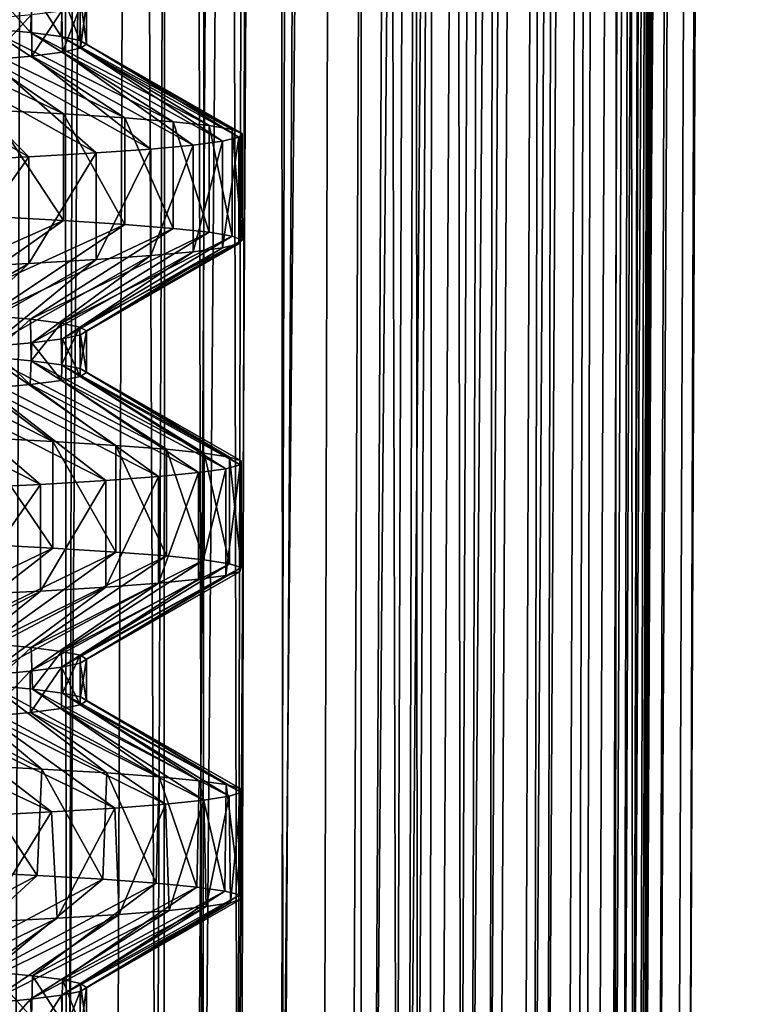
# Model space of a CAD drawing. Header units: millimetres. Extents: x -39 to 39, y -2 to 145.
# Tile 648 of 656: x 12.99 to 17.41, y 41.37 to 47.37. Entities that reach past the tile are written whole.
import ezdxf

# ---------------------------------------------------------------- set-up
doc = ezdxf.new("R2010")
doc.units = ezdxf.units.MM
doc.header["$LTSCALE"] = 65.185185
for name, color, linetype in [('12', 7, 'CONTINUOUS'), ('156', 7, 'CONTINUOUS'), ('157', 7, 'CONTINUOUS'), ('158', 7, 'CONTINUOUS'), ('159', 7, 'CONTINUOUS'), ('16', 7, 'CONTINUOUS'), ('177', 7, 'CONTINUOUS'), ('178', 7, 'CONTINUOUS'), ('50', 7, 'CONTINUOUS'), ('51', 7, 'CONTINUOUS'), ('52', 7, 'CONTINUOUS'), ('53', 7, 'CONTINUOUS'), ('76', 7, 'CONTINUOUS'), ('77', 7, 'CONTINUOUS'), ('78', 7, 'CONTINUOUS'), ('79', 7, 'CONTINUOUS'), ('80', 7, 'CONTINUOUS'), ('81', 7, 'CONTINUOUS'), ('82', 7, 'CONTINUOUS')]:
    doc.layers.add(name, color=color, linetype=linetype)

msp = doc.modelspace()

# ---------------------------------------------------------------- linework, layer by layer
at = {"layer": '12', "color": 7, "linetype": 'Continuous'}
for points in [[(12.475, 121, -11.6881), (13.2165, 121, -10.8427), (12.297, 38.299, -11.4554), (12.475, 121, -11.6881)], [(12.297, 38.299, -11.4554), (13.2165, 121, -10.8427), (12.6355, 38.299, -11.0809), (12.297, 38.299, -11.4554)], [(12.6355, 38.299, -11.0809), (13.2165, 121, -10.8427), (12.9627, 38.299, -10.6964), (12.6355, 38.299, -11.0809)], [(12.9627, 38.299, -10.6964), (13.2165, 121, -10.8427), (13.2781, 38.299, -10.3022), (12.9627, 38.299, -10.6964)], [(13.2165, 121, -10.8427), (13.9007, 121, -9.9504), (13.2781, 38.299, -10.3022), (13.2165, 121, -10.8427)], [(13.2781, 38.299, -10.3022), (13.9007, 121, -9.9504), (13.5815, 38.299, -9.8987), (13.2781, 38.299, -10.3022)], [(13.9007, 121, -9.9504), (13.8727, 38.2987, -9.4864), (13.5815, 38.299, -9.8987), (13.9007, 121, -9.9504)], [(14.5125, 121, 9.0347), (14.0731, 38.2987, 9.1864), (14.3428, 38.299, 8.7594), (14.5125, 121, 9.0347)], [(14.5995, 38.299, 8.3246), (14.5125, 121, 9.0347), (14.3428, 38.299, 8.7594), (14.5995, 38.299, 8.3246)], [(15.0751, 121, 8.0611), (14.5125, 121, 9.0347), (14.5995, 38.299, 8.3246), (15.0751, 121, 8.0611)], [(14.843, 38.299, 7.8822), (15.0751, 121, 8.0611), (14.5995, 38.299, 8.3246), (14.843, 38.299, 7.8822)], [(15.073, 38.299, 7.4328), (15.0751, 121, 8.0611), (14.843, 38.299, 7.8822), (15.073, 38.299, 7.4328)], [(15.2895, 38.299, 6.9767), (15.0751, 121, 8.0611), (15.073, 38.299, 7.4328), (15.2895, 38.299, 6.9767)], [(15.5724, 121, 7.0526), (15.0751, 121, 8.0611), (15.2895, 38.299, 6.9767), (15.5724, 121, 7.0526)], [(15.1518, 38.2987, -7.2709), (15.5676, 121, -7.0632), (15.3633, 38.299, -6.8127), (15.1518, 38.2987, -7.2709)], [(15.4921, 38.299, 6.5144), (15.5724, 121, 7.0526), (15.2895, 38.299, 6.9767), (15.4921, 38.299, 6.5144)], [(15.5676, 121, -7.0632), (15.9983, 121, -6.0244), (15.3633, 38.299, -6.8127), (15.5676, 121, -7.0632)], [(15.3633, 38.299, -6.8127), (15.9983, 121, -6.0244), (15.561, 38.299, -6.3482), (15.3633, 38.299, -6.8127)], [(15.6808, 38.299, 6.0462), (15.5724, 121, 7.0526), (15.4921, 38.299, 6.5144), (15.6808, 38.299, 6.0462)], [(15.561, 38.299, -6.3482), (15.9983, 121, -6.0244), (15.7446, 38.299, -5.878), (15.561, 38.299, -6.3482)], [(16.0024, 121, 6.0135), (15.5724, 121, 7.0526), (15.6808, 38.299, 6.0462), (16.0024, 121, 6.0135)], [(15.8553, 38.2987, 5.5726), (16.0024, 121, 6.0135), (15.6808, 38.299, 6.0462), (15.8553, 38.2987, 5.5726)], [(15.9983, 121, -6.0244), (16.3597, 121, -4.9596), (15.7446, 38.299, -5.878), (15.9983, 121, -6.0244)], [(15.7446, 38.299, -5.878), (16.3597, 121, -4.9596), (15.9141, 38.299, -5.4024), (15.7446, 38.299, -5.878)], [(15.9141, 38.299, -5.4024), (16.3597, 121, -4.9596), (16.0692, 38.299, -4.9219), (15.9141, 38.299, -5.4024)], [(16.0692, 38.299, -4.9219), (16.3597, 121, -4.9596), (16.2098, 38.299, -4.437), (16.0692, 38.299, -4.9219)], [(16.3597, 121, -4.9596), (16.6504, 121, -3.8734), (16.2098, 38.299, -4.437), (16.3597, 121, -4.9596)], [(16.2098, 38.299, -4.437), (16.6504, 121, -3.8734), (16.3357, 38.299, -3.948), (16.2098, 38.299, -4.437)], [(16.6504, 121, -3.8734), (16.447, 38.2987, -3.4554), (16.3357, 38.299, -3.948), (16.6504, 121, -3.8734)], [(16.8652, 121, 2.7933), (16.5174, 38.2987, 3.1016), (16.603, 38.299, 2.6043), (16.8652, 121, 2.7933)], [(16.6738, 38.299, 2.1045), (16.8652, 121, 2.7933), (16.603, 38.299, 2.6043), (16.6738, 38.299, 2.1045)], [(17.0124, 121, 1.6785), (16.8652, 121, 2.7933), (16.6738, 38.299, 2.1045), (17.0124, 121, 1.6785)], [(16.7294, 38.299, 1.6028), (17.0124, 121, 1.6785), (16.6738, 38.299, 2.1045), (16.7294, 38.299, 1.6028)], [(16.77, 38.299, 1.0996), (17.0124, 121, 1.6785), (16.7294, 38.299, 1.6028), (16.77, 38.299, 1.0996)], [(16.7955, 38.299, 0.5954), (17.0124, 121, 1.6785), (16.77, 38.299, 1.0996), (16.7955, 38.299, 0.5954)], [(16.7809, 38.2987, -0.9191), (17.0856, 121, -0.5681), (16.8009, 38.299, -0.4145), (16.7809, 38.2987, -0.9191)], [(17.0859, 121, 0.5564), (17.0124, 121, 1.6785), (16.7955, 38.299, 0.5954), (17.0859, 121, 0.5564)], [(16.8058, 38.299, 0.0905), (17.0859, 121, 0.5564), (16.7955, 38.299, 0.5954), (16.8058, 38.299, 0.0905)], [(17.0856, 121, -0.5681), (17.0859, 121, 0.5564), (16.8009, 38.299, -0.4145), (17.0856, 121, -0.5681)], [(16.8009, 38.299, -0.4145), (17.0859, 121, 0.5564), (16.8058, 38.299, 0.0905), (16.8009, 38.299, -0.4145)]]:
    msp.add_3dface(points, dxfattribs=at)
at = {"layer": '156', "color": 7, "linetype": 'Continuous'}
for points in [[(12.4831, 43.3363, -4.8716), (12.0791, 43.3604, -5.8014), (13.127, 42.8018, -5.7969), (12.4831, 43.3363, -4.8716)], [(13.127, 42.8018, -5.7969), (12.0791, 43.3604, -5.8014), (12.658, 42.8255, -6.76), (13.127, 42.8018, -5.7969)], [(12.8145, 43.3123, -3.9179), (12.4831, 43.3363, -4.8716), (13.5229, 42.778, -4.8016), (12.8145, 43.3123, -3.9179)], [(13.5229, 42.778, -4.8016), (12.4831, 43.3363, -4.8716), (13.127, 42.8018, -5.7969), (13.5229, 42.778, -4.8016)], [(13.071, 43.2885, -2.951), (12.8145, 43.3123, -3.9179), (13.8433, 42.7542, -3.7794), (13.071, 43.2885, -2.951)], [(13.8433, 42.7542, -3.7794), (12.8145, 43.3123, -3.9179), (13.5229, 42.778, -4.8016), (13.8433, 42.7542, -3.7794)], [(13.2537, 43.2649, -1.9748), (13.071, 43.2885, -2.951), (14.0867, 42.7305, -2.7363), (13.2537, 43.2649, -1.9748)], [(14.0867, 42.7305, -2.7363), (13.071, 43.2885, -2.951), (13.8433, 42.7542, -3.7794), (14.0867, 42.7305, -2.7363)], [(13.3638, 43.2413, -0.9846), (13.2537, 43.2649, -1.9748), (14.2516, 42.7067, -1.6778), (13.3638, 43.2413, -0.9846)], [(14.2516, 42.7067, -1.6778), (13.2537, 43.2649, -1.9748), (14.0867, 42.7305, -2.7363), (14.2516, 42.7067, -1.6778)], [(13.3614, 43.1937, 1.0159), (13.4, 43.2175, 0.0136), (14.3426, 42.6592, 0.4611), (13.3614, 43.1937, 1.0159)], [(13.4, 43.2175, 0.0136), (13.3638, 43.2413, -0.9846), (14.337, 42.6829, -0.61), (13.4, 43.2175, 0.0136)], [(14.337, 42.6829, -0.61), (13.3638, 43.2413, -0.9846), (14.2516, 42.7067, -1.6778), (14.337, 42.6829, -0.61)], [(14.3426, 42.6592, 0.4611), (13.4, 43.2175, 0.0136), (14.337, 42.6829, -0.61), (14.3426, 42.6592, 0.4611)], [(12.7953, 43.1219, 3.98), (13.0577, 43.1458, 3.0095), (13.8819, 42.5879, 3.6355), (12.7953, 43.1219, 3.98)], [(13.0577, 43.1458, 3.0095), (13.2471, 43.1697, 2.0186), (14.1144, 42.6116, 2.5898), (13.0577, 43.1458, 3.0095)], [(13.8819, 42.5879, 3.6355), (13.0577, 43.1458, 3.0095), (14.1144, 42.6116, 2.5898), (13.8819, 42.5879, 3.6355)], [(13.2471, 43.1697, 2.0186), (13.3614, 43.1937, 1.0159), (14.2682, 42.6354, 1.5297), (13.2471, 43.1697, 2.0186)], [(14.1144, 42.6116, 2.5898), (13.2471, 43.1697, 2.0186), (14.2682, 42.6354, 1.5297), (14.1144, 42.6116, 2.5898)], [(14.2682, 42.6354, 1.5297), (13.3614, 43.1937, 1.0159), (14.3426, 42.6592, 0.4611), (14.2682, 42.6354, 1.5297)], [(12.0602, 43.0743, 5.8405), (12.4618, 43.098, 4.9259), (13.1865, 42.5403, 5.6603), (12.0602, 43.0743, 5.8405)], [(12.4618, 43.098, 4.9259), (12.7953, 43.1219, 3.98), (13.572, 42.5641, 4.6609), (12.4618, 43.098, 4.9259)], [(13.1865, 42.5403, 5.6603), (12.4618, 43.098, 4.9259), (13.572, 42.5641, 4.6609), (13.1865, 42.5403, 5.6603)], [(13.572, 42.5641, 4.6609), (12.7953, 43.1219, 3.98), (13.8819, 42.5879, 3.6355), (13.572, 42.5641, 4.6609)], [(12.7275, 42.5166, 6.6282), (12.0602, 43.0743, 5.8405), (13.1865, 42.5403, 5.6603), (12.7275, 42.5166, 6.6282)]]:
    msp.add_3dface(points, dxfattribs=at)
at = {"layer": '157', "color": 7, "linetype": 'Continuous'}
for points in [[(12.0791, 41.6134, -5.8014), (13.1002, 42.1532, -5.8573), (12.6277, 42.1769, -6.8164), (12.0791, 41.6134, -5.8014)], [(12.0791, 41.6134, -5.8014), (12.4831, 41.5893, -4.8716), (13.1002, 42.1532, -5.8573), (12.0791, 41.6134, -5.8014)], [(12.4831, 41.5893, -4.8716), (13.4999, 42.1295, -4.8656), (13.1002, 42.1532, -5.8573), (12.4831, 41.5893, -4.8716)], [(12.4831, 41.5893, -4.8716), (12.8145, 41.5653, -3.9179), (13.4999, 42.1295, -4.8656), (12.4831, 41.5893, -4.8716)], [(12.8145, 41.5653, -3.9179), (13.8247, 42.1058, -3.847), (13.4999, 42.1295, -4.8656), (12.8145, 41.5653, -3.9179)], [(12.8145, 41.5653, -3.9179), (13.071, 41.5416, -2.951), (13.8247, 42.1058, -3.847), (12.8145, 41.5653, -3.9179)], [(13.071, 41.5416, -2.951), (14.0728, 42.082, -2.807), (13.8247, 42.1058, -3.847), (13.071, 41.5416, -2.951)], [(13.071, 41.5416, -2.951), (13.2537, 41.518, -1.9748), (14.0728, 42.082, -2.807), (13.071, 41.5416, -2.951)], [(13.2537, 41.518, -1.9748), (14.2427, 42.0583, -1.7514), (14.0728, 42.082, -2.807), (13.2537, 41.518, -1.9748)], [(13.2537, 41.518, -1.9748), (13.3638, 41.4943, -0.9846), (14.2427, 42.0583, -1.7514), (13.2537, 41.518, -1.9748)], [(13.4, 41.4706, 0.0136), (13.3614, 41.4467, 1.0159), (14.3449, 42.0109, 0.3831), (13.4, 41.4706, 0.0136)], [(13.3614, 41.4467, 1.0159), (14.2765, 41.9872, 1.4501), (14.3449, 42.0109, 0.3831), (13.3614, 41.4467, 1.0159)], [(13.3638, 41.4943, -0.9846), (14.3336, 42.0346, -0.686), (14.2427, 42.0583, -1.7514), (13.3638, 41.4943, -0.9846)], [(13.3638, 41.4943, -0.9846), (13.4, 41.4706, 0.0136), (14.3336, 42.0346, -0.686), (13.3638, 41.4943, -0.9846)], [(13.4, 41.4706, 0.0136), (14.3449, 42.0109, 0.3831), (14.3336, 42.0346, -0.686), (13.4, 41.4706, 0.0136)], [(13.2471, 41.4228, 2.0186), (13.0577, 41.3988, 3.0095), (14.1289, 41.9634, 2.5091), (13.2471, 41.4228, 2.0186)], [(13.0577, 41.3988, 3.0095), (13.9029, 41.9397, 3.5541), (14.1289, 41.9634, 2.5091), (13.0577, 41.3988, 3.0095)], [(13.3614, 41.4467, 1.0159), (13.2471, 41.4228, 2.0186), (14.2765, 41.9872, 1.4501), (13.3614, 41.4467, 1.0159)], [(13.2471, 41.4228, 2.0186), (14.1289, 41.9634, 2.5091), (14.2765, 41.9872, 1.4501), (13.2471, 41.4228, 2.0186)], [(12.4618, 41.3511, 4.9259), (12.0602, 41.3273, 5.8405), (13.221, 41.8923, 5.5793), (12.4618, 41.3511, 4.9259)], [(12.0602, 41.3273, 5.8405), (12.7689, 41.8685, 6.5482), (13.221, 41.8923, 5.5793), (12.0602, 41.3273, 5.8405)], [(12.7953, 41.3749, 3.98), (12.4618, 41.3511, 4.9259), (13.5997, 41.916, 4.5794), (12.7953, 41.3749, 3.98)], [(12.4618, 41.3511, 4.9259), (13.221, 41.8923, 5.5793), (13.5997, 41.916, 4.5794), (12.4618, 41.3511, 4.9259)], [(13.0577, 41.3988, 3.0095), (12.7953, 41.3749, 3.98), (13.9029, 41.9397, 3.5541), (13.0577, 41.3988, 3.0095)], [(12.7953, 41.3749, 3.98), (13.5997, 41.916, 4.5794), (13.9029, 41.9397, 3.5541), (12.7953, 41.3749, 3.98)]]:
    msp.add_3dface(points, dxfattribs=at)
at = {"layer": '158', "color": 7, "linetype": 'Continuous'}
for points in [[(12.4697, 47.3372, -4.9059), (12.0698, 47.3609, -5.8207), (13.2604, 46.7942, -5.4849), (12.4697, 47.3372, -4.9059)], [(13.2604, 46.7942, -5.4849), (12.0698, 47.3609, -5.8207), (12.8144, 46.818, -6.4587), (13.2604, 46.7942, -5.4849)], [(12.8005, 47.3134, -3.9633), (12.4697, 47.3372, -4.9059), (13.6326, 46.7705, -4.4806), (12.8005, 47.3134, -3.9633)], [(13.6326, 46.7705, -4.4806), (12.4697, 47.3372, -4.9059), (13.2604, 46.7942, -5.4849), (13.6326, 46.7705, -4.4806)], [(13.0593, 47.2898, -3.0023), (12.8005, 47.3134, -3.9633), (13.9288, 46.7467, -3.4512), (13.0593, 47.2898, -3.0023)], [(13.9288, 46.7467, -3.4512), (12.8005, 47.3134, -3.9633), (13.6326, 46.7705, -4.4806), (13.9288, 46.7467, -3.4512)], [(13.2458, 47.2662, -2.0268), (13.0593, 47.2898, -3.0023), (14.1474, 46.7229, -2.4027), (13.2458, 47.2662, -2.0268)], [(14.1474, 46.7229, -2.4027), (13.0593, 47.2898, -3.0023), (13.9288, 46.7467, -3.4512), (14.1474, 46.7229, -2.4027)], [(13.3601, 47.2424, -1.0339), (13.2458, 47.2662, -2.0268), (14.2872, 46.6992, -1.3408), (13.3601, 47.2424, -1.0339)], [(14.2872, 46.6992, -1.3408), (13.2458, 47.2662, -2.0268), (14.1474, 46.7229, -2.4027), (14.2872, 46.6992, -1.3408)], [(13.4, 47.2185, -0.0286), (13.3601, 47.2424, -1.0339), (14.3474, 46.6754, -0.2714), (13.4, 47.2185, -0.0286)], [(14.3474, 46.6754, -0.2714), (13.3601, 47.2424, -1.0339), (14.2872, 46.6992, -1.3408), (14.3474, 46.6754, -0.2714)], [(13.0676, 47.1468, 2.9661), (13.253, 47.1707, 1.9792), (14.0494, 46.6041, 2.922), (13.0676, 47.1468, 2.9661)], [(13.253, 47.1707, 1.9792), (13.3643, 47.1946, 0.9775), (14.2282, 46.6279, 1.866), (13.253, 47.1707, 1.9792)], [(14.0494, 46.6041, 2.922), (13.253, 47.1707, 1.9792), (14.2282, 46.6279, 1.866), (14.0494, 46.6041, 2.922)], [(13.3643, 47.1946, 0.9775), (13.4, 47.2185, -0.0286), (14.3277, 46.6516, 0.7995), (13.3643, 47.1946, 0.9775)], [(14.2282, 46.6279, 1.866), (13.3643, 47.1946, 0.9775), (14.3277, 46.6516, 0.7995), (14.2282, 46.6279, 1.866)], [(14.3277, 46.6516, 0.7995), (13.4, 47.2185, -0.0286), (14.3474, 46.6754, -0.2714), (14.3277, 46.6516, 0.7995)], [(12.4853, 47.0996, 4.8659), (12.8113, 47.1232, 3.9281), (13.4583, 46.5566, 4.9795), (12.4853, 47.0996, 4.8659)], [(12.8113, 47.1232, 3.9281), (13.0676, 47.1468, 2.9661), (13.7923, 46.5803, 3.9618), (12.8113, 47.1232, 3.9281)], [(13.4583, 46.5566, 4.9795), (12.8113, 47.1232, 3.9281), (13.7923, 46.5803, 3.9618), (13.4583, 46.5566, 4.9795)], [(13.7923, 46.5803, 3.9618), (13.0676, 47.1468, 2.9661), (14.0494, 46.6041, 2.922), (13.7923, 46.5803, 3.9618)], [(12.09, 47.0759, 5.7785), (12.4853, 47.0996, 4.8659), (13.0494, 46.5328, 5.9695), (12.09, 47.0759, 5.7785)], [(12.5678, 46.5091, 6.9262), (12.09, 47.0759, 5.7785), (13.0494, 46.5328, 5.9695), (12.5678, 46.5091, 6.9262)], [(13.0494, 46.5328, 5.9695), (12.4853, 47.0996, 4.8659), (13.4583, 46.5566, 4.9795), (13.0494, 46.5328, 5.9695)], [(12.4764, 45.3367, -4.8888), (12.0781, 45.3604, -5.8033), (13.1939, 44.798, -5.6429), (12.4764, 45.3367, -4.8888)], [(13.1939, 44.798, -5.6429), (12.0781, 45.3604, -5.8033), (12.7363, 44.8218, -6.6113), (13.1939, 44.798, -5.6429)], [(12.8044, 45.3131, -3.9508), (12.4764, 45.3367, -4.8888), (13.5781, 44.7743, -4.6431), (12.8044, 45.3131, -3.9508)], [(13.5781, 44.7743, -4.6431), (12.4764, 45.3367, -4.8888), (13.1939, 44.798, -5.6429), (13.5781, 44.7743, -4.6431)], [(13.062, 45.2895, -2.9907), (12.8044, 45.3131, -3.9508), (13.8866, 44.7505, -3.6174), (13.062, 45.2895, -2.9907)], [(13.8866, 44.7505, -3.6174), (12.8044, 45.3131, -3.9508), (13.5781, 44.7743, -4.6431), (13.8866, 44.7505, -3.6174)], [(13.2478, 45.2659, -2.0139), (13.062, 45.2895, -2.9907), (14.1177, 44.7267, -2.5716), (13.2478, 45.2659, -2.0139)], [(14.1177, 44.7267, -2.5716), (13.062, 45.2895, -2.9907), (13.8866, 44.7505, -3.6174), (14.1177, 44.7267, -2.5716)], [(13.3613, 45.2421, -1.0176), (13.2478, 45.2659, -2.0139), (14.2702, 44.703, -1.5114), (13.3613, 45.2421, -1.0176)], [(14.2702, 44.703, -1.5114), (13.2478, 45.2659, -2.0139), (14.1177, 44.7267, -2.5716), (14.2702, 44.703, -1.5114)], [(13.2474, 45.1698, 2.0166), (13.3622, 45.1939, 1.0063), (14.2494, 44.6317, 1.6958), (13.2474, 45.1698, 2.0166)], [(13.4, 45.218, -0.0069), (13.3613, 45.2421, -1.0176), (14.3432, 44.6792, -0.4428), (13.4, 45.218, -0.0069)], [(14.3432, 44.6792, -0.4428), (13.3613, 45.2421, -1.0176), (14.2702, 44.703, -1.5114), (14.3432, 44.6792, -0.4428)], [(13.3622, 45.1939, 1.0063), (13.4, 45.218, -0.0069), (14.3362, 44.6554, 0.6283), (13.3622, 45.1939, 1.0063)], [(14.2494, 44.6317, 1.6958), (13.3622, 45.1939, 1.0063), (14.3362, 44.6554, 0.6283), (14.2494, 44.6317, 1.6958)], [(14.3362, 44.6554, 0.6283), (13.4, 45.218, -0.0069), (14.3432, 44.6792, -0.4428), (14.3362, 44.6554, 0.6283)], [(12.7933, 45.1217, 3.9865), (13.0569, 45.1457, 3.0128), (13.8386, 44.5841, 3.7967), (12.7933, 45.1217, 3.9865)], [(13.0569, 45.1457, 3.0128), (13.2474, 45.1698, 2.0166), (14.0833, 44.6079, 2.754), (13.0569, 45.1457, 3.0128)], [(13.8386, 44.5841, 3.7967), (13.0569, 45.1457, 3.0128), (14.0833, 44.6079, 2.754), (13.8386, 44.5841, 3.7967)], [(14.0833, 44.6079, 2.754), (13.2474, 45.1698, 2.0166), (14.2494, 44.6317, 1.6958), (14.0833, 44.6079, 2.754)], [(12.0581, 45.0742, 5.8448), (12.459, 45.0979, 4.933), (13.1198, 44.5366, 5.8131), (12.0581, 45.0742, 5.8448)], [(12.6497, 44.5129, 6.7755), (12.0581, 45.0742, 5.8448), (13.1198, 44.5366, 5.8131), (12.6497, 44.5129, 6.7755)], [(12.459, 45.0979, 4.933), (12.7933, 45.1217, 3.9865), (13.5169, 44.5604, 4.8184), (12.459, 45.0979, 4.933)], [(13.1198, 44.5366, 5.8131), (12.459, 45.0979, 4.933), (13.5169, 44.5604, 4.8184), (13.1198, 44.5366, 5.8131)], [(13.5169, 44.5604, 4.8184), (12.7933, 45.1217, 3.9865), (13.8386, 44.5841, 3.7967), (13.5169, 44.5604, 4.8184)]]:
    msp.add_3dface(points, dxfattribs=at)
at = {"layer": '159', "color": 7, "linetype": 'Continuous'}
for points in [[(12.8076, 47.3759, 3.9403), (12.4786, 47.3522, 4.883), (13.3979, 47.9028, 5.1399), (12.8076, 47.3759, 3.9403)], [(12.4786, 47.3522, 4.883), (12.9772, 47.879, 6.125), (13.3979, 47.9028, 5.1399), (12.4786, 47.3522, 4.883)], [(12.0698, 45.6139, -5.8207), (13.2604, 46.1442, -5.4849), (12.8144, 46.168, -6.4587), (12.0698, 45.6139, -5.8207)], [(12.0698, 45.6139, -5.8207), (12.4697, 45.5902, -4.9059), (13.2604, 46.1442, -5.4849), (12.0698, 45.6139, -5.8207)], [(12.4697, 45.5902, -4.9059), (13.6326, 46.1205, -4.4806), (13.2604, 46.1442, -5.4849), (12.4697, 45.5902, -4.9059)], [(12.4697, 45.5902, -4.9059), (12.8005, 45.5665, -3.9633), (13.6326, 46.1205, -4.4806), (12.4697, 45.5902, -4.9059)], [(12.8005, 45.5665, -3.9633), (13.9288, 46.0967, -3.4512), (13.6326, 46.1205, -4.4806), (12.8005, 45.5665, -3.9633)], [(12.8005, 45.5665, -3.9633), (13.0593, 45.5428, -3.0023), (13.9288, 46.0967, -3.4512), (12.8005, 45.5665, -3.9633)], [(13.0593, 45.5428, -3.0023), (14.1474, 46.0729, -2.4027), (13.9288, 46.0967, -3.4512), (13.0593, 45.5428, -3.0023)], [(13.0593, 45.5428, -3.0023), (13.2458, 45.5192, -2.0268), (14.1474, 46.0729, -2.4027), (13.0593, 45.5428, -3.0023)], [(13.2458, 45.5192, -2.0268), (14.2872, 46.0492, -1.3408), (14.1474, 46.0729, -2.4027), (13.2458, 45.5192, -2.0268)], [(13.2458, 45.5192, -2.0268), (13.3601, 45.4955, -1.0339), (14.2872, 46.0492, -1.3408), (13.2458, 45.5192, -2.0268)], [(13.3601, 45.4955, -1.0339), (14.3474, 46.0254, -0.2714), (14.2872, 46.0492, -1.3408), (13.3601, 45.4955, -1.0339)], [(13.3601, 45.4955, -1.0339), (13.4, 45.4716, -0.0286), (14.3474, 46.0254, -0.2714), (13.3601, 45.4955, -1.0339)], [(13.4, 45.4716, -0.0286), (14.3277, 46.0016, 0.7995), (14.3474, 46.0254, -0.2714), (13.4, 45.4716, -0.0286)], [(13.3643, 45.4477, 0.9775), (13.253, 45.4237, 1.9792), (14.2282, 45.9779, 1.866), (13.3643, 45.4477, 0.9775)], [(13.253, 45.4237, 1.9792), (14.0494, 45.9541, 2.922), (14.2282, 45.9779, 1.866), (13.253, 45.4237, 1.9792)], [(13.4, 45.4716, -0.0286), (13.3643, 45.4477, 0.9775), (14.3277, 46.0016, 0.7995), (13.4, 45.4716, -0.0286)], [(13.3643, 45.4477, 0.9775), (14.2282, 45.9779, 1.866), (14.3277, 46.0016, 0.7995), (13.3643, 45.4477, 0.9775)], [(12.8113, 45.3762, 3.9281), (12.4853, 45.3526, 4.8659), (13.4583, 45.9066, 4.9795), (12.8113, 45.3762, 3.9281)], [(12.4853, 45.3526, 4.8659), (13.0494, 45.8828, 5.9695), (13.4583, 45.9066, 4.9795), (12.4853, 45.3526, 4.8659)], [(13.0676, 45.3999, 2.9661), (12.8113, 45.3762, 3.9281), (13.7923, 45.9303, 3.9618), (13.0676, 45.3999, 2.9661)], [(12.8113, 45.3762, 3.9281), (13.4583, 45.9066, 4.9795), (13.7923, 45.9303, 3.9618), (12.8113, 45.3762, 3.9281)], [(13.253, 45.4237, 1.9792), (13.0676, 45.3999, 2.9661), (14.0494, 45.9541, 2.922), (13.253, 45.4237, 1.9792)], [(13.0676, 45.3999, 2.9661), (13.7923, 45.9303, 3.9618), (14.0494, 45.9541, 2.922), (13.0676, 45.3999, 2.9661)], [(12.4853, 45.3526, 4.8659), (12.09, 45.329, 5.7785), (13.0494, 45.8828, 5.9695), (12.4853, 45.3526, 4.8659)], [(12.09, 45.329, 5.7785), (12.5678, 45.8591, 6.9262), (13.0494, 45.8828, 5.9695), (12.09, 45.329, 5.7785)], [(12.0781, 43.6135, -5.8033), (13.1939, 44.148, -5.6429), (12.7363, 44.1718, -6.6113), (12.0781, 43.6135, -5.8033)], [(12.0781, 43.6135, -5.8033), (12.4764, 43.5898, -4.8888), (13.1939, 44.148, -5.6429), (12.0781, 43.6135, -5.8033)], [(12.4764, 43.5898, -4.8888), (13.5781, 44.1243, -4.6431), (13.1939, 44.148, -5.6429), (12.4764, 43.5898, -4.8888)], [(12.4764, 43.5898, -4.8888), (12.8044, 43.5662, -3.9508), (13.5781, 44.1243, -4.6431), (12.4764, 43.5898, -4.8888)], [(12.8044, 43.5662, -3.9508), (13.8866, 44.1005, -3.6174), (13.5781, 44.1243, -4.6431), (12.8044, 43.5662, -3.9508)], [(12.8044, 43.5662, -3.9508), (13.062, 43.5425, -2.9907), (13.8866, 44.1005, -3.6174), (12.8044, 43.5662, -3.9508)], [(13.062, 43.5425, -2.9907), (14.1177, 44.0767, -2.5716), (13.8866, 44.1005, -3.6174), (13.062, 43.5425, -2.9907)], [(13.062, 43.5425, -2.9907), (13.2478, 43.5189, -2.0139), (14.1177, 44.0767, -2.5716), (13.062, 43.5425, -2.9907)], [(13.2478, 43.5189, -2.0139), (14.2702, 44.053, -1.5114), (14.1177, 44.0767, -2.5716), (13.2478, 43.5189, -2.0139)], [(13.2478, 43.5189, -2.0139), (13.3613, 43.4951, -1.0176), (14.2702, 44.053, -1.5114), (13.2478, 43.5189, -2.0139)], [(13.3613, 43.4951, -1.0176), (14.3432, 44.0292, -0.4428), (14.2702, 44.053, -1.5114), (13.3613, 43.4951, -1.0176)], [(13.3613, 43.4951, -1.0176), (13.4, 43.4711, -0.0069), (14.3432, 44.0292, -0.4428), (13.3613, 43.4951, -1.0176)], [(13.4, 43.4711, -0.0069), (13.3622, 43.447, 1.0063), (14.3362, 44.0054, 0.6283), (13.4, 43.4711, -0.0069)], [(13.3622, 43.447, 1.0063), (14.2494, 43.9817, 1.6958), (14.3362, 44.0054, 0.6283), (13.3622, 43.447, 1.0063)], [(13.4, 43.4711, -0.0069), (14.3362, 44.0054, 0.6283), (14.3432, 44.0292, -0.4428), (13.4, 43.4711, -0.0069)], [(13.0569, 43.3987, 3.0128), (12.7933, 43.3747, 3.9865), (13.8386, 43.9341, 3.7967), (13.0569, 43.3987, 3.0128)], [(12.7933, 43.3747, 3.9865), (13.5169, 43.9104, 4.8184), (13.8386, 43.9341, 3.7967), (12.7933, 43.3747, 3.9865)], [(13.2474, 43.4228, 2.0166), (13.0569, 43.3987, 3.0128), (14.0833, 43.9579, 2.754), (13.2474, 43.4228, 2.0166)], [(13.0569, 43.3987, 3.0128), (13.8386, 43.9341, 3.7967), (14.0833, 43.9579, 2.754), (13.0569, 43.3987, 3.0128)], [(13.3622, 43.447, 1.0063), (13.2474, 43.4228, 2.0166), (14.2494, 43.9817, 1.6958), (13.3622, 43.447, 1.0063)], [(13.2474, 43.4228, 2.0166), (14.0833, 43.9579, 2.754), (14.2494, 43.9817, 1.6958), (13.2474, 43.4228, 2.0166)], [(12.459, 43.3509, 4.933), (12.0581, 43.3272, 5.8448), (13.1198, 43.8866, 5.8131), (12.459, 43.3509, 4.933)], [(12.0581, 43.3272, 5.8448), (12.6497, 43.8629, 6.7755), (13.1198, 43.8866, 5.8131), (12.0581, 43.3272, 5.8448)], [(12.7933, 43.3747, 3.9865), (12.459, 43.3509, 4.933), (13.5169, 43.9104, 4.8184), (12.7933, 43.3747, 3.9865)], [(12.459, 43.3509, 4.933), (13.1198, 43.8866, 5.8131), (13.5169, 43.9104, 4.8184), (12.459, 43.3509, 4.933)]]:
    msp.add_3dface(points, dxfattribs=at)
at = {"layer": '16', "color": 7, "linetype": 'Continuous'}
for points in [[(13.0593, 47.2898, -3.0023), (12.8155, 47.5653, -3.9144), (12.8005, 47.3134, -3.9633), (13.0593, 47.2898, -3.0023)], [(13.0718, 47.5415, -2.9476), (12.8155, 47.5653, -3.9144), (13.0593, 47.2898, -3.0023), (13.0718, 47.5415, -2.9476)], [(13.2458, 47.2662, -2.0268), (13.0718, 47.5415, -2.9476), (13.0593, 47.2898, -3.0023), (13.2458, 47.2662, -2.0268)], [(13.2543, 47.5179, -1.971), (13.0718, 47.5415, -2.9476), (13.2458, 47.2662, -2.0268), (13.2543, 47.5179, -1.971)], [(13.3601, 47.2424, -1.0339), (13.2543, 47.5179, -1.971), (13.2458, 47.2662, -2.0268), (13.3601, 47.2424, -1.0339)], [(13.3639, 47.4943, -0.9827), (13.2543, 47.5179, -1.971), (13.3601, 47.2424, -1.0339), (13.3639, 47.4943, -0.9827)], [(13.4, 47.2185, -0.0286), (13.3639, 47.4943, -0.9827), (13.3601, 47.2424, -1.0339), (13.4, 47.2185, -0.0286)], [(13.3622, 47.447, 1.0062), (13.4, 47.4706, 0.0114), (13.3643, 47.1946, 0.9775), (13.3622, 47.447, 1.0062)], [(13.4, 47.4706, 0.0114), (13.3639, 47.4943, -0.9827), (13.4, 47.2185, -0.0286), (13.4, 47.4706, 0.0114)], [(13.3643, 47.1946, 0.9775), (13.4, 47.4706, 0.0114), (13.4, 47.2185, -0.0286), (13.3643, 47.1946, 0.9775)], [(13.0653, 47.3996, 2.9761), (13.2505, 47.4233, 1.9963), (13.0676, 47.1468, 2.9661), (13.0653, 47.3996, 2.9761)], [(13.0676, 47.1468, 2.9661), (13.2505, 47.4233, 1.9963), (13.253, 47.1707, 1.9792), (13.0676, 47.1468, 2.9661)], [(13.2505, 47.4233, 1.9963), (13.3622, 47.447, 1.0062), (13.253, 47.1707, 1.9792), (13.2505, 47.4233, 1.9963)], [(13.253, 47.1707, 1.9792), (13.3622, 47.447, 1.0062), (13.3643, 47.1946, 0.9775), (13.253, 47.1707, 1.9792)], [(12.8076, 47.3759, 3.9403), (13.0653, 47.3996, 2.9761), (12.8113, 47.1232, 3.9281), (12.8076, 47.3759, 3.9403)], [(12.8113, 47.1232, 3.9281), (13.0653, 47.3996, 2.9761), (13.0676, 47.1468, 2.9661), (12.8113, 47.1232, 3.9281)], [(13.0593, 45.5428, -3.0023), (12.8005, 45.5665, -3.9633), (12.8044, 45.3131, -3.9508), (13.0593, 45.5428, -3.0023)], [(13.062, 45.2895, -2.9907), (13.0593, 45.5428, -3.0023), (12.8044, 45.3131, -3.9508), (13.062, 45.2895, -2.9907)], [(13.2458, 45.5192, -2.0268), (13.0593, 45.5428, -3.0023), (13.062, 45.2895, -2.9907), (13.2458, 45.5192, -2.0268)], [(13.2478, 45.2659, -2.0139), (13.2458, 45.5192, -2.0268), (13.062, 45.2895, -2.9907), (13.2478, 45.2659, -2.0139)], [(13.3601, 45.4955, -1.0339), (13.2458, 45.5192, -2.0268), (13.2478, 45.2659, -2.0139), (13.3601, 45.4955, -1.0339)], [(13.3613, 45.2421, -1.0176), (13.3601, 45.4955, -1.0339), (13.2478, 45.2659, -2.0139), (13.3613, 45.2421, -1.0176)], [(13.4, 45.4716, -0.0286), (13.3601, 45.4955, -1.0339), (13.3613, 45.2421, -1.0176), (13.4, 45.4716, -0.0286)], [(13.253, 45.4237, 1.9792), (13.3643, 45.4477, 0.9775), (13.3622, 45.1939, 1.0063), (13.253, 45.4237, 1.9792)], [(13.4, 45.218, -0.0069), (13.4, 45.4716, -0.0286), (13.3613, 45.2421, -1.0176), (13.4, 45.218, -0.0069)], [(13.3622, 45.1939, 1.0063), (13.3643, 45.4477, 0.9775), (13.4, 45.218, -0.0069), (13.3622, 45.1939, 1.0063)], [(13.3643, 45.4477, 0.9775), (13.4, 45.4716, -0.0286), (13.4, 45.218, -0.0069), (13.3643, 45.4477, 0.9775)], [(12.7933, 45.1217, 3.9865), (12.8113, 45.3762, 3.9281), (13.0569, 45.1457, 3.0128), (12.7933, 45.1217, 3.9865)], [(12.8113, 45.3762, 3.9281), (13.0676, 45.3999, 2.9661), (13.0569, 45.1457, 3.0128), (12.8113, 45.3762, 3.9281)], [(13.0569, 45.1457, 3.0128), (13.0676, 45.3999, 2.9661), (13.2474, 45.1698, 2.0166), (13.0569, 45.1457, 3.0128)], [(13.0676, 45.3999, 2.9661), (13.253, 45.4237, 1.9792), (13.2474, 45.1698, 2.0166), (13.0676, 45.3999, 2.9661)], [(13.2474, 45.1698, 2.0166), (13.253, 45.4237, 1.9792), (13.3622, 45.1939, 1.0063), (13.2474, 45.1698, 2.0166)], [(13.062, 43.5425, -2.9907), (12.8044, 43.5662, -3.9508), (12.8145, 43.3123, -3.9179), (13.062, 43.5425, -2.9907)], [(13.071, 43.2885, -2.951), (13.062, 43.5425, -2.9907), (12.8145, 43.3123, -3.9179), (13.071, 43.2885, -2.951)], [(13.2478, 43.5189, -2.0139), (13.062, 43.5425, -2.9907), (13.071, 43.2885, -2.951), (13.2478, 43.5189, -2.0139)], [(13.2537, 43.2649, -1.9748), (13.2478, 43.5189, -2.0139), (13.071, 43.2885, -2.951), (13.2537, 43.2649, -1.9748)], [(13.3613, 43.4951, -1.0176), (13.2478, 43.5189, -2.0139), (13.2537, 43.2649, -1.9748), (13.3613, 43.4951, -1.0176)], [(13.2474, 43.4228, 2.0166), (13.3622, 43.447, 1.0063), (13.3614, 43.1937, 1.0159), (13.2474, 43.4228, 2.0166)], [(13.3638, 43.2413, -0.9846), (13.3613, 43.4951, -1.0176), (13.2537, 43.2649, -1.9748), (13.3638, 43.2413, -0.9846)], [(13.4, 43.4711, -0.0069), (13.3613, 43.4951, -1.0176), (13.3638, 43.2413, -0.9846), (13.4, 43.4711, -0.0069)], [(13.3614, 43.1937, 1.0159), (13.3622, 43.447, 1.0063), (13.4, 43.2175, 0.0136), (13.3614, 43.1937, 1.0159)], [(13.3622, 43.447, 1.0063), (13.4, 43.4711, -0.0069), (13.4, 43.2175, 0.0136), (13.3622, 43.447, 1.0063)], [(13.4, 43.2175, 0.0136), (13.4, 43.4711, -0.0069), (13.3638, 43.2413, -0.9846), (13.4, 43.2175, 0.0136)], [(12.7933, 43.3747, 3.9865), (13.0569, 43.3987, 3.0128), (12.7953, 43.1219, 3.98), (12.7933, 43.3747, 3.9865)], [(12.7953, 43.1219, 3.98), (13.0569, 43.3987, 3.0128), (13.0577, 43.1458, 3.0095), (12.7953, 43.1219, 3.98)], [(13.0569, 43.3987, 3.0128), (13.2474, 43.4228, 2.0166), (13.0577, 43.1458, 3.0095), (13.0569, 43.3987, 3.0128)], [(13.0577, 43.1458, 3.0095), (13.2474, 43.4228, 2.0166), (13.2471, 43.1697, 2.0186), (13.0577, 43.1458, 3.0095)], [(13.2471, 43.1697, 2.0186), (13.2474, 43.4228, 2.0166), (13.3614, 43.1937, 1.0159), (13.2471, 43.1697, 2.0186)], [(13.0651, 41.2892, -2.9773), (12.8145, 41.5653, -3.9179), (12.8071, 41.3129, -3.942), (13.0651, 41.2892, -2.9773)], [(13.071, 41.5416, -2.951), (12.8145, 41.5653, -3.9179), (13.0651, 41.2892, -2.9773), (13.071, 41.5416, -2.951)], [(13.2498, 41.2656, -2.0009), (13.071, 41.5416, -2.951), (13.0651, 41.2892, -2.9773), (13.2498, 41.2656, -2.0009)], [(13.2537, 41.518, -1.9748), (13.071, 41.5416, -2.951), (13.2498, 41.2656, -2.0009), (13.2537, 41.518, -1.9748)], [(13.3619, 41.2419, -1.01), (13.2537, 41.518, -1.9748), (13.2498, 41.2656, -2.0009), (13.3619, 41.2419, -1.01)], [(13.3638, 41.4943, -0.9846), (13.2537, 41.518, -1.9748), (13.3619, 41.2419, -1.01), (13.3638, 41.4943, -0.9846)], [(13.3614, 41.4467, 1.0159), (13.4, 41.4706, 0.0136), (13.3635, 41.1944, 0.9884), (13.3614, 41.4467, 1.0159)], [(13.4, 41.2181, -0.0097), (13.3638, 41.4943, -0.9846), (13.3619, 41.2419, -1.01), (13.4, 41.2181, -0.0097)], [(13.3635, 41.1944, 0.9884), (13.4, 41.4706, 0.0136), (13.4, 41.2181, -0.0097), (13.3635, 41.1944, 0.9884)], [(13.4, 41.4706, 0.0136), (13.3638, 41.4943, -0.9846), (13.4, 41.2181, -0.0097), (13.4, 41.4706, 0.0136)], [(13.0577, 41.3988, 3.0095), (13.2471, 41.4228, 2.0186), (13.0701, 41.1471, 2.9549), (13.0577, 41.3988, 3.0095)], [(13.0701, 41.1471, 2.9549), (13.2471, 41.4228, 2.0186), (13.2533, 41.1707, 1.9776), (13.0701, 41.1471, 2.9549)], [(13.2471, 41.4228, 2.0186), (13.3614, 41.4467, 1.0159), (13.2533, 41.1707, 1.9776), (13.2471, 41.4228, 2.0186)], [(13.2533, 41.1707, 1.9776), (13.3614, 41.4467, 1.0159), (13.3635, 41.1944, 0.9884), (13.2533, 41.1707, 1.9776)], [(12.7953, 41.3749, 3.98), (13.0577, 41.3988, 3.0095), (12.8152, 41.1235, 3.9155), (12.7953, 41.3749, 3.98)], [(12.8152, 41.1235, 3.9155), (13.0577, 41.3988, 3.0095), (13.0701, 41.1471, 2.9549), (12.8152, 41.1235, 3.9155)]]:
    msp.add_3dface(points, dxfattribs=at)
at = {"layer": '177', "color": 7, "linetype": 'Continuous'}
for points in [[(13.1002, 42.1532, -5.8573), (12.658, 42.8255, -6.76), (12.6277, 42.1769, -6.8164), (13.1002, 42.1532, -5.8573)], [(13.127, 42.8018, -5.7969), (12.658, 42.8255, -6.76), (13.1002, 42.1532, -5.8573), (13.127, 42.8018, -5.7969)], [(13.4999, 42.1295, -4.8656), (13.127, 42.8018, -5.7969), (13.1002, 42.1532, -5.8573), (13.4999, 42.1295, -4.8656)], [(13.5229, 42.778, -4.8016), (13.127, 42.8018, -5.7969), (13.4999, 42.1295, -4.8656), (13.5229, 42.778, -4.8016)], [(13.8247, 42.1058, -3.847), (13.5229, 42.778, -4.8016), (13.4999, 42.1295, -4.8656), (13.8247, 42.1058, -3.847)], [(13.8433, 42.7542, -3.7794), (13.5229, 42.778, -4.8016), (13.8247, 42.1058, -3.847), (13.8433, 42.7542, -3.7794)], [(14.0728, 42.082, -2.807), (13.8433, 42.7542, -3.7794), (13.8247, 42.1058, -3.847), (14.0728, 42.082, -2.807)], [(14.0867, 42.7305, -2.7363), (13.8433, 42.7542, -3.7794), (14.0728, 42.082, -2.807), (14.0867, 42.7305, -2.7363)], [(14.2427, 42.0583, -1.7514), (14.0867, 42.7305, -2.7363), (14.0728, 42.082, -2.807), (14.2427, 42.0583, -1.7514)], [(14.2516, 42.7067, -1.6778), (14.0867, 42.7305, -2.7363), (14.2427, 42.0583, -1.7514), (14.2516, 42.7067, -1.6778)], [(14.3336, 42.0346, -0.686), (14.2516, 42.7067, -1.6778), (14.2427, 42.0583, -1.7514), (14.3336, 42.0346, -0.686)], [(14.337, 42.6829, -0.61), (14.2516, 42.7067, -1.6778), (14.3336, 42.0346, -0.686), (14.337, 42.6829, -0.61)], [(14.3449, 42.0109, 0.3831), (14.337, 42.6829, -0.61), (14.3336, 42.0346, -0.686), (14.3449, 42.0109, 0.3831)], [(14.3426, 42.6592, 0.4611), (14.337, 42.6829, -0.61), (14.3449, 42.0109, 0.3831), (14.3426, 42.6592, 0.4611)], [(13.8819, 42.5879, 3.6355), (14.1144, 42.6116, 2.5898), (13.9029, 41.9397, 3.5541), (13.8819, 42.5879, 3.6355)], [(13.9029, 41.9397, 3.5541), (14.1144, 42.6116, 2.5898), (14.1289, 41.9634, 2.5091), (13.9029, 41.9397, 3.5541)], [(14.1144, 42.6116, 2.5898), (14.2682, 42.6354, 1.5297), (14.1289, 41.9634, 2.5091), (14.1144, 42.6116, 2.5898)], [(14.1289, 41.9634, 2.5091), (14.2682, 42.6354, 1.5297), (14.2765, 41.9872, 1.4501), (14.1289, 41.9634, 2.5091)], [(14.2682, 42.6354, 1.5297), (14.3426, 42.6592, 0.4611), (14.2765, 41.9872, 1.4501), (14.2682, 42.6354, 1.5297)], [(14.2765, 41.9872, 1.4501), (14.3426, 42.6592, 0.4611), (14.3449, 42.0109, 0.3831), (14.2765, 41.9872, 1.4501)], [(13.1865, 42.5403, 5.6603), (13.572, 42.5641, 4.6609), (13.221, 41.8923, 5.5793), (13.1865, 42.5403, 5.6603)], [(13.221, 41.8923, 5.5793), (13.572, 42.5641, 4.6609), (13.5997, 41.916, 4.5794), (13.221, 41.8923, 5.5793)], [(13.572, 42.5641, 4.6609), (13.8819, 42.5879, 3.6355), (13.5997, 41.916, 4.5794), (13.572, 42.5641, 4.6609)], [(13.5997, 41.916, 4.5794), (13.8819, 42.5879, 3.6355), (13.9029, 41.9397, 3.5541), (13.5997, 41.916, 4.5794)], [(12.7275, 42.5166, 6.6282), (13.1865, 42.5403, 5.6603), (12.7689, 41.8685, 6.5482), (12.7275, 42.5166, 6.6282)], [(12.7689, 41.8685, 6.5482), (13.1865, 42.5403, 5.6603), (13.221, 41.8923, 5.5793), (12.7689, 41.8685, 6.5482)]]:
    msp.add_3dface(points, dxfattribs=at)
at = {"layer": '178', "color": 7, "linetype": 'Continuous'}
for points in [[(13.2604, 46.7942, -5.4849), (12.8144, 46.818, -6.4587), (13.2604, 46.1442, -5.4849), (13.2604, 46.7942, -5.4849)], [(13.2604, 46.1442, -5.4849), (12.8144, 46.818, -6.4587), (12.8144, 46.168, -6.4587), (13.2604, 46.1442, -5.4849)], [(13.6326, 46.7705, -4.4806), (13.2604, 46.7942, -5.4849), (13.6326, 46.1205, -4.4806), (13.6326, 46.7705, -4.4806)], [(13.6326, 46.1205, -4.4806), (13.2604, 46.7942, -5.4849), (13.2604, 46.1442, -5.4849), (13.6326, 46.1205, -4.4806)], [(13.9288, 46.7467, -3.4512), (13.6326, 46.7705, -4.4806), (13.9288, 46.0967, -3.4512), (13.9288, 46.7467, -3.4512)], [(13.9288, 46.0967, -3.4512), (13.6326, 46.7705, -4.4806), (13.6326, 46.1205, -4.4806), (13.9288, 46.0967, -3.4512)], [(14.1474, 46.7229, -2.4027), (13.9288, 46.7467, -3.4512), (14.1474, 46.0729, -2.4027), (14.1474, 46.7229, -2.4027)], [(14.1474, 46.0729, -2.4027), (13.9288, 46.7467, -3.4512), (13.9288, 46.0967, -3.4512), (14.1474, 46.0729, -2.4027)], [(14.2872, 46.6992, -1.3408), (14.1474, 46.7229, -2.4027), (14.2872, 46.0492, -1.3408), (14.2872, 46.6992, -1.3408)], [(14.2872, 46.0492, -1.3408), (14.1474, 46.7229, -2.4027), (14.1474, 46.0729, -2.4027), (14.2872, 46.0492, -1.3408)], [(14.3474, 46.6754, -0.2714), (14.2872, 46.6992, -1.3408), (14.3474, 46.0254, -0.2714), (14.3474, 46.6754, -0.2714)], [(14.3474, 46.0254, -0.2714), (14.2872, 46.6992, -1.3408), (14.2872, 46.0492, -1.3408), (14.3474, 46.0254, -0.2714)], [(14.0494, 46.6041, 2.922), (14.2282, 46.6279, 1.866), (14.0494, 45.9541, 2.922), (14.0494, 46.6041, 2.922)], [(14.0494, 45.9541, 2.922), (14.2282, 46.6279, 1.866), (14.2282, 45.9779, 1.866), (14.0494, 45.9541, 2.922)], [(14.2282, 46.6279, 1.866), (14.3277, 46.6516, 0.7995), (14.2282, 45.9779, 1.866), (14.2282, 46.6279, 1.866)], [(14.2282, 45.9779, 1.866), (14.3277, 46.6516, 0.7995), (14.3277, 46.0016, 0.7995), (14.2282, 45.9779, 1.866)], [(14.3277, 46.6516, 0.7995), (14.3474, 46.6754, -0.2714), (14.3277, 46.0016, 0.7995), (14.3277, 46.6516, 0.7995)], [(14.3277, 46.0016, 0.7995), (14.3474, 46.6754, -0.2714), (14.3474, 46.0254, -0.2714), (14.3277, 46.0016, 0.7995)], [(13.4583, 46.5566, 4.9795), (13.7923, 46.5803, 3.9618), (13.4583, 45.9066, 4.9795), (13.4583, 46.5566, 4.9795)], [(13.4583, 45.9066, 4.9795), (13.7923, 46.5803, 3.9618), (13.7923, 45.9303, 3.9618), (13.4583, 45.9066, 4.9795)], [(13.7923, 46.5803, 3.9618), (14.0494, 46.6041, 2.922), (13.7923, 45.9303, 3.9618), (13.7923, 46.5803, 3.9618)], [(13.7923, 45.9303, 3.9618), (14.0494, 46.6041, 2.922), (14.0494, 45.9541, 2.922), (13.7923, 45.9303, 3.9618)], [(12.5678, 46.5091, 6.9262), (13.0494, 46.5328, 5.9695), (12.5678, 45.8591, 6.9262), (12.5678, 46.5091, 6.9262)], [(12.5678, 45.8591, 6.9262), (13.0494, 46.5328, 5.9695), (13.0494, 45.8828, 5.9695), (12.5678, 45.8591, 6.9262)], [(13.0494, 46.5328, 5.9695), (13.4583, 46.5566, 4.9795), (13.0494, 45.8828, 5.9695), (13.0494, 46.5328, 5.9695)], [(13.0494, 45.8828, 5.9695), (13.4583, 46.5566, 4.9795), (13.4583, 45.9066, 4.9795), (13.0494, 45.8828, 5.9695)], [(13.1939, 44.798, -5.6429), (12.7363, 44.8218, -6.6113), (13.1939, 44.148, -5.6429), (13.1939, 44.798, -5.6429)], [(13.1939, 44.148, -5.6429), (12.7363, 44.8218, -6.6113), (12.7363, 44.1718, -6.6113), (13.1939, 44.148, -5.6429)], [(13.5781, 44.7743, -4.6431), (13.1939, 44.798, -5.6429), (13.5781, 44.1243, -4.6431), (13.5781, 44.7743, -4.6431)], [(13.5781, 44.1243, -4.6431), (13.1939, 44.798, -5.6429), (13.1939, 44.148, -5.6429), (13.5781, 44.1243, -4.6431)], [(13.8866, 44.7505, -3.6174), (13.5781, 44.7743, -4.6431), (13.8866, 44.1005, -3.6174), (13.8866, 44.7505, -3.6174)], [(13.8866, 44.1005, -3.6174), (13.5781, 44.7743, -4.6431), (13.5781, 44.1243, -4.6431), (13.8866, 44.1005, -3.6174)], [(14.1177, 44.7267, -2.5716), (13.8866, 44.7505, -3.6174), (14.1177, 44.0767, -2.5716), (14.1177, 44.7267, -2.5716)], [(14.1177, 44.0767, -2.5716), (13.8866, 44.7505, -3.6174), (13.8866, 44.1005, -3.6174), (14.1177, 44.0767, -2.5716)], [(14.2702, 44.703, -1.5114), (14.1177, 44.7267, -2.5716), (14.2702, 44.053, -1.5114), (14.2702, 44.703, -1.5114)], [(14.2702, 44.053, -1.5114), (14.1177, 44.7267, -2.5716), (14.1177, 44.0767, -2.5716), (14.2702, 44.053, -1.5114)], [(14.2494, 44.6317, 1.6958), (14.3362, 44.6554, 0.6283), (14.2494, 43.9817, 1.6958), (14.2494, 44.6317, 1.6958)], [(14.2494, 43.9817, 1.6958), (14.3362, 44.6554, 0.6283), (14.3362, 44.0054, 0.6283), (14.2494, 43.9817, 1.6958)], [(14.3432, 44.6792, -0.4428), (14.2702, 44.703, -1.5114), (14.3432, 44.0292, -0.4428), (14.3432, 44.6792, -0.4428)], [(14.3432, 44.0292, -0.4428), (14.2702, 44.703, -1.5114), (14.2702, 44.053, -1.5114), (14.3432, 44.0292, -0.4428)], [(14.3362, 44.6554, 0.6283), (14.3432, 44.6792, -0.4428), (14.3362, 44.0054, 0.6283), (14.3362, 44.6554, 0.6283)], [(14.3362, 44.0054, 0.6283), (14.3432, 44.6792, -0.4428), (14.3432, 44.0292, -0.4428), (14.3362, 44.0054, 0.6283)], [(13.8386, 44.5841, 3.7967), (14.0833, 44.6079, 2.754), (13.8386, 43.9341, 3.7967), (13.8386, 44.5841, 3.7967)], [(13.8386, 43.9341, 3.7967), (14.0833, 44.6079, 2.754), (14.0833, 43.9579, 2.754), (13.8386, 43.9341, 3.7967)], [(14.0833, 44.6079, 2.754), (14.2494, 44.6317, 1.6958), (14.0833, 43.9579, 2.754), (14.0833, 44.6079, 2.754)], [(14.0833, 43.9579, 2.754), (14.2494, 44.6317, 1.6958), (14.2494, 43.9817, 1.6958), (14.0833, 43.9579, 2.754)], [(12.6497, 44.5129, 6.7755), (13.1198, 44.5366, 5.8131), (12.6497, 43.8629, 6.7755), (12.6497, 44.5129, 6.7755)], [(12.6497, 43.8629, 6.7755), (13.1198, 44.5366, 5.8131), (13.1198, 43.8866, 5.8131), (12.6497, 43.8629, 6.7755)], [(13.1198, 44.5366, 5.8131), (13.5169, 44.5604, 4.8184), (13.1198, 43.8866, 5.8131), (13.1198, 44.5366, 5.8131)], [(13.1198, 43.8866, 5.8131), (13.5169, 44.5604, 4.8184), (13.5169, 43.9104, 4.8184), (13.1198, 43.8866, 5.8131)], [(13.5169, 44.5604, 4.8184), (13.8386, 44.5841, 3.7967), (13.5169, 43.9104, 4.8184), (13.5169, 44.5604, 4.8184)], [(13.5169, 43.9104, 4.8184), (13.8386, 44.5841, 3.7967), (13.8386, 43.9341, 3.7967), (13.5169, 43.9104, 4.8184)]]:
    msp.add_3dface(points, dxfattribs=at)
at = {"layer": '50', "color": 7, "linetype": 'Continuous'}
for points in [[(14.1628, 121, -10.1382), (14.7925, 121, -9.1952), (14.1086, 38.2987, -9.6554), (14.1628, 121, -10.1382)], [(14.1086, 38.2987, -9.6554), (14.7925, 121, -9.1952), (14.5828, 38.2988, -8.9231), (14.1086, 38.2987, -9.6554)], [(14.7925, 121, -9.1952), (15.3595, 121, -8.2131), (14.5828, 38.2988, -8.9231), (14.7925, 121, -9.1952)], [(14.5828, 38.2988, -8.9231), (15.3595, 121, -8.2131), (15.0194, 38.2988, -8.1668), (14.5828, 38.2988, -8.9231)], [(15.3595, 121, -8.2131), (15.4161, 38.2987, -7.3907), (15.0194, 38.2988, -8.1668), (15.3595, 121, -8.2131)], [(15.3595, 121, -8.2131), (15.8614, 121, -7.1963), (15.4161, 38.2987, -7.3907), (15.3595, 121, -8.2131)]]:
    msp.add_3dface(points, dxfattribs=at)
at = {"layer": '51', "color": 7, "linetype": 'Continuous'}
for points in [[(16.9645, 121, -3.9466), (17.1853, 121, -2.8344), (16.7296, 38.2987, -3.5213), (16.9645, 121, -3.9466)], [(16.7296, 38.2987, -3.5213), (17.1853, 121, -2.8344), (16.8874, 38.2988, -2.6633), (16.7296, 38.2987, -3.5213)], [(17.1853, 121, -2.8344), (17.3333, 121, -1.7101), (16.8874, 38.2988, -2.6633), (17.1853, 121, -2.8344)], [(16.8874, 38.2988, -2.6633), (17.3333, 121, -1.7101), (17.0014, 38.2988, -1.7974), (16.8874, 38.2988, -2.6633)], [(17.3333, 121, -1.7101), (17.0709, 38.2987, -0.9286), (17.0014, 38.2988, -1.7974), (17.3333, 121, -1.7101)], [(17.3333, 121, -1.7101), (17.4079, 121, -0.5786), (17.0709, 38.2987, -0.9286), (17.3333, 121, -1.7101)]]:
    msp.add_3dface(points, dxfattribs=at)
at = {"layer": '52', "color": 7, "linetype": 'Continuous'}
for points in [[(16.6684, 121, 5.0532), (16.3042, 121, 6.1271), (16.1268, 38.2987, 5.6748), (16.6684, 121, 5.0532)], [(16.6684, 121, 5.0532), (16.1268, 38.2987, 5.6748), (16.3951, 38.2988, 4.8456), (16.6684, 121, 5.0532)], [(16.6211, 38.2988, 4.002), (16.6684, 121, 5.0532), (16.3951, 38.2988, 4.8456), (16.6211, 38.2988, 4.002)], [(16.9618, 121, 3.9579), (16.6684, 121, 5.0532), (16.6211, 38.2988, 4.002), (16.9618, 121, 3.9579)], [(16.8037, 38.2987, 3.1489), (16.9618, 121, 3.9579), (16.6211, 38.2988, 4.002), (16.8037, 38.2987, 3.1489)], [(17.1834, 121, 2.8458), (16.9618, 121, 3.9579), (16.8037, 38.2987, 3.1489), (17.1834, 121, 2.8458)]]:
    msp.add_3dface(points, dxfattribs=at)
at = {"layer": '53', "color": 7, "linetype": 'Continuous'}
for points in [[(13.4658, 121, 11.0473), (12.7184, 121, 11.9001), (12.7276, 38.2987, 11.4143), (13.4658, 121, 11.0473)], [(13.4658, 121, 11.0473), (12.7276, 38.2987, 11.4143), (13.2928, 38.2988, 10.7509), (13.4658, 121, 11.0473)], [(13.8244, 38.2988, 10.058), (13.4658, 121, 11.0473), (13.2928, 38.2988, 10.7509), (13.8244, 38.2988, 10.058)], [(14.1561, 121, 10.1477), (13.4658, 121, 11.0473), (13.8244, 38.2988, 10.058), (14.1561, 121, 10.1477)], [(14.3195, 38.2987, 9.3397), (14.1561, 121, 10.1477), (13.8244, 38.2988, 10.058), (14.3195, 38.2987, 9.3397)], [(14.7864, 121, 9.205), (14.1561, 121, 10.1477), (14.3195, 38.2987, 9.3397), (14.7864, 121, 9.205)]]:
    msp.add_3dface(points, dxfattribs=at)
at = {"layer": '76', "color": 7, "linetype": 'Continuous'}
for points in [[(13.8727, 38.2987, -9.4864), (13.9007, 121, -9.9504), (14.1086, 38.2987, -9.6554), (13.8727, 38.2987, -9.4864)], [(13.9007, 121, -9.9504), (14.1628, 121, -10.1382), (14.1086, 38.2987, -9.6554), (13.9007, 121, -9.9504)]]:
    msp.add_3dface(points, dxfattribs=at)
at = {"layer": '77', "color": 7, "linetype": 'Continuous'}
for points in [[(15.5676, 121, -7.0632), (15.1518, 38.2987, -7.2709), (15.8614, 121, -7.1963), (15.5676, 121, -7.0632)], [(15.8614, 121, -7.1963), (15.1518, 38.2987, -7.2709), (15.4161, 38.2987, -7.3907), (15.8614, 121, -7.1963)]]:
    msp.add_3dface(points, dxfattribs=at)
at = {"layer": '78', "color": 7, "linetype": 'Continuous'}
for points in [[(16.447, 38.2987, -3.4554), (16.6504, 121, -3.8734), (16.7296, 38.2987, -3.5213), (16.447, 38.2987, -3.4554)], [(16.6504, 121, -3.8734), (16.9645, 121, -3.9466), (16.7296, 38.2987, -3.5213), (16.6504, 121, -3.8734)]]:
    msp.add_3dface(points, dxfattribs=at)
at = {"layer": '79', "color": 7, "linetype": 'Continuous'}
for points in [[(17.0856, 121, -0.5681), (16.7809, 38.2987, -0.9191), (17.4079, 121, -0.5786), (17.0856, 121, -0.5681)], [(17.4079, 121, -0.5786), (16.7809, 38.2987, -0.9191), (17.0709, 38.2987, -0.9286), (17.4079, 121, -0.5786)]]:
    msp.add_3dface(points, dxfattribs=at)
at = {"layer": '80', "color": 7, "linetype": 'Continuous'}
for points in [[(16.5174, 38.2987, 3.1016), (16.8652, 121, 2.7933), (16.8037, 38.2987, 3.1489), (16.5174, 38.2987, 3.1016)], [(16.8652, 121, 2.7933), (17.1834, 121, 2.8458), (16.8037, 38.2987, 3.1489), (16.8652, 121, 2.7933)]]:
    msp.add_3dface(points, dxfattribs=at)
at = {"layer": '81', "color": 7, "linetype": 'Continuous'}
for points in [[(16.0024, 121, 6.0135), (15.8553, 38.2987, 5.5726), (16.3042, 121, 6.1271), (16.0024, 121, 6.0135)], [(16.3042, 121, 6.1271), (15.8553, 38.2987, 5.5726), (16.1268, 38.2987, 5.6748), (16.3042, 121, 6.1271)]]:
    msp.add_3dface(points, dxfattribs=at)
at = {"layer": '82', "color": 7, "linetype": 'Continuous'}
for points in [[(14.0731, 38.2987, 9.1864), (14.5125, 121, 9.0347), (14.3195, 38.2987, 9.3397), (14.0731, 38.2987, 9.1864)], [(14.5125, 121, 9.0347), (14.7864, 121, 9.205), (14.3195, 38.2987, 9.3397), (14.5125, 121, 9.0347)]]:
    msp.add_3dface(points, dxfattribs=at)

doc.saveas('drawing.dxf')
